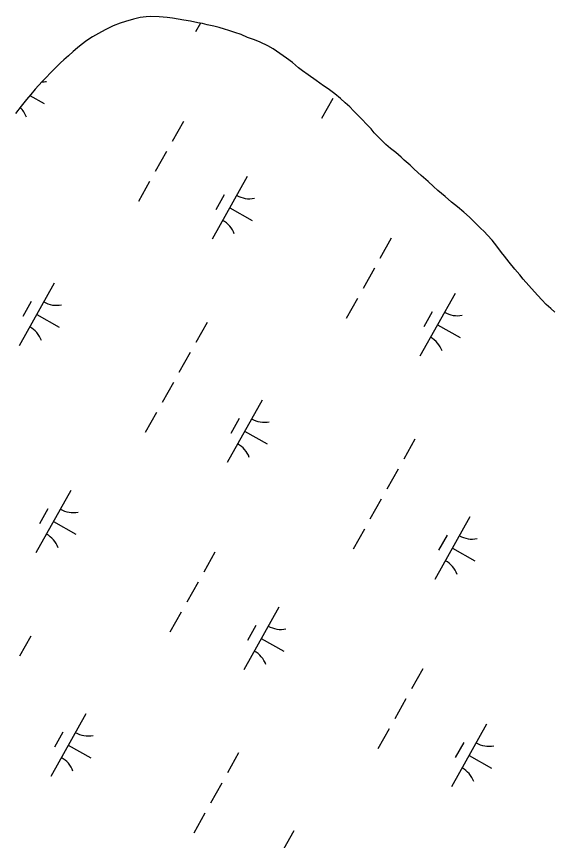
# Model space of a CAD drawing. Extents: x 3913936 to 3933962, y 195330 to 217741.
# Drawn here: x 3924462 to 3924836, y 208116 to 208691 of the extents above; entities that cross this region are included whole.
import ezdxf

# ---------------------------------------------------------------- set-up
doc = ezdxf.new("R2010")
doc.units = 0
doc.layers.add('V-WETL-SWMP', color=7, linetype='Continuous')

msp = doc.modelspace()

# ---------------------------------------------------------------- linework, layer by layer
at = {"layer": 'V-WETL-SWMP'}
for p, q in [((3924548.23, 208689.82), (3924543.71, 208688.74)), ((3924552.48, 208690.37), (3924548.23, 208689.82)), ((3924555.71, 208690.53), (3924552.48, 208690.37)), ((3924561.53, 208690.33), (3924555.71, 208690.53)), ((3924567.23, 208689.74), (3924561.53, 208690.33)), ((3924570.85, 208689.38), (3924567.23, 208689.74)), ((3924529.54, 208683.95), (3924523.88, 208681.32)), ((3924534.43, 208685.81), (3924529.54, 208683.95)), ((3924538.04, 208687.01), (3924534.43, 208685.81)), ((3924543.71, 208688.74), (3924538.04, 208687.01)), ((3924574.86, 208688.77), (3924570.85, 208689.38)), ((3924578.75, 208687.9), (3924574.86, 208688.77)), ((3924583.41, 208687.17), (3924578.75, 208687.9)), ((3924588.46, 208686.18), (3924583.41, 208687.17)), ((3924590.29, 208685.84), (3924586.87, 208679.76)), ((3924591.7, 208685.57), (3924588.46, 208686.18)), ((3924594.93, 208684.82), (3924591.7, 208685.57)), ((3924599.73, 208683.83), (3924594.93, 208684.82)), ((3924519.25, 208678.69), (3924515.13, 208676.32)), ((3924523.88, 208681.32), (3924519.25, 208678.69)), ((3924603.35, 208682.83), (3924599.73, 208683.83)), ((3924607.24, 208681.71), (3924603.35, 208682.83)), ((3924610.22, 208680.83), (3924607.24, 208681.71)), ((3924614.24, 208679.45), (3924610.22, 208680.83)), ((3924618.78, 208677.94), (3924614.24, 208679.45)), ((3924511.15, 208673.7), (3924507.17, 208670.69)), ((3924515.13, 208676.32), (3924511.15, 208673.7)), ((3924623.2, 208675.91), (3924618.78, 208677.94)), ((3924627.99, 208674.27), (3924623.2, 208675.91)), ((3924632.02, 208672.63), (3924627.99, 208674.27)), ((3924637.47, 208670.1), (3924632.02, 208672.63)), ((3924504.6, 208668.73), (3924501.53, 208666.11)), ((3924507.17, 208670.69), (3924504.6, 208668.73)), ((3924641.11, 208667.93), (3924637.47, 208670.1)), ((3924645.79, 208664.75), (3924641.11, 208667.93)), ((3924498.32, 208663.11), (3924494.99, 208660.23)), ((3924501.53, 208666.11), (3924498.32, 208663.11)), ((3924650.35, 208661.56), (3924645.79, 208664.75)), ((3924654.64, 208658.37), (3924650.35, 208661.56)), ((3924492.68, 208658.14), (3924488.58, 208654.1)), ((3924494.99, 208660.23), (3924492.68, 208658.14)), ((3924658.68, 208654.79), (3924654.64, 208658.37)), ((3924488.58, 208654.1), (3924479.88, 208645.23)), ((3924661.54, 208652.61), (3924658.68, 208654.79)), ((3924665.58, 208649.81), (3924661.54, 208652.61)), ((3924671.04, 208645.98), (3924665.58, 208649.81)), ((3924479.88, 208645.23), (3924475.02, 208639.75)), ((3924676.25, 208642.15), (3924671.04, 208645.98)), ((3924475.02, 208639.75), (3924472.08, 208636.24)), ((3924679.5, 208639.99), (3924676.25, 208642.15)), ((3924684.06, 208636.54), (3924679.5, 208639.99)), ((3924469.01, 208632.59), (3924465.3, 208628.03)), ((3924472.08, 208636.24), (3924469.01, 208632.59)), ((3924471.39, 208635.42), (3924481.44, 208629.77)), ((3924682.68, 208633.27), (3924674.84, 208619.32)), ((3924687.96, 208633.34), (3924684.06, 208636.54)), ((3924691.35, 208630.4), (3924687.96, 208633.34)), ((3924465.3, 208628.03), (3924461.34, 208622.82)), ((3924694.48, 208627.46), (3924691.35, 208630.4)), ((3924697.22, 208624.77), (3924694.48, 208627.46)), ((3924699.31, 208622.59), (3924697.22, 208624.77)), ((3924702.96, 208619.01), (3924699.31, 208622.59)), ((3924578.42, 208617.36), (3924570.58, 208603.41)), ((3924706.49, 208615.16), (3924702.96, 208619.01)), ((3924709.36, 208612.09), (3924706.49, 208615.16)), ((3924711.58, 208609.39), (3924709.36, 208612.09)), ((3924714.19, 208606.83), (3924711.58, 208609.39)), ((3924716.93, 208604.02), (3924714.19, 208606.83)), ((3924719.67, 208601.33), (3924716.93, 208604.02)), ((3924722.93, 208598.51), (3924719.67, 208601.33)), ((3924726.71, 208595.58), (3924722.93, 208598.51)), ((3924566.66, 208596.44), (3924558.82, 208582.49)), ((3924730.36, 208592.51), (3924726.71, 208595.58)), ((3924732.57, 208590.33), (3924730.36, 208592.51)), ((3924736.61, 208586.88), (3924732.57, 208590.33)), ((3924739.48, 208584.06), (3924736.61, 208586.88)), ((3924744.31, 208579.58), (3924739.48, 208584.06)), ((3924554.9, 208575.52), (3924547.06, 208561.57)), ((3924623, 208578.88), (3924598.5, 208535.29)), ((3924749.13, 208575.49), (3924744.31, 208579.58)), ((3924753.04, 208571.91), (3924749.13, 208575.49)), ((3924756.04, 208569.22), (3924753.04, 208571.91)), ((3924760.99, 208565), (3924756.04, 208569.22)), ((3924606.96, 208566.09), (3924601.08, 208555.63)), ((3924765.42, 208561.17), (3924760.99, 208565)), ((3924769.72, 208557.72), (3924765.42, 208561.17)), ((3924774.15, 208554.14), (3924769.72, 208557.72)), ((3924610.75, 208557.08), (3924626.44, 208548.26)), ((3924778.06, 208550.69), (3924774.15, 208554.14)), ((3924780.67, 208547.99), (3924778.06, 208550.69)), ((3924783.14, 208545.56), (3924780.67, 208547.99)), ((3924785.62, 208543), (3924783.14, 208545.56)), ((3924788.23, 208540.57), (3924785.62, 208543)), ((3924790.71, 208538.01), (3924788.23, 208540.57)), ((3924723.42, 208535.85), (3924715.58, 208521.9)), ((3924793.85, 208534.55), (3924790.71, 208538.01)), ((3924797.12, 208530.44), (3924793.85, 208534.55)), ((3924800.26, 208526.08), (3924797.12, 208530.44)), ((3924802.35, 208523.51), (3924800.26, 208526.08)), ((3924805.75, 208519.15), (3924802.35, 208523.51)), ((3924809.68, 208514.27), (3924805.75, 208519.15)), ((3924711.66, 208514.93), (3924703.82, 208500.98)), ((3924813.07, 208510.3), (3924809.68, 208514.27)), ((3924815.43, 208507.35), (3924813.07, 208510.3)), ((3924819.48, 208502.86), (3924815.43, 208507.35)), ((3924488.4, 208504.59), (3924463.9, 208461)), ((3924823.4, 208498.5), (3924819.48, 208502.86)), ((3924768, 208497.37), (3924743.5, 208453.78)), ((3924825.75, 208496.07), (3924823.4, 208498.5)), ((3924828.62, 208492.99), (3924825.75, 208496.07)), ((3924472.36, 208491.8), (3924466.48, 208481.34)), ((3924699.9, 208494.01), (3924692.06, 208480.06)), ((3924831.62, 208489.79), (3924828.62, 208492.99)), ((3924834.88, 208486.85), (3924831.62, 208489.79)), ((3924751.96, 208484.58), (3924746.08, 208474.12)), ((3924837.62, 208484.29), (3924834.88, 208486.85)), ((3924476.15, 208482.79), (3924491.84, 208473.97)), ((3924594.99, 208477.27), (3924587.15, 208463.32)), ((3924755.75, 208475.57), (3924771.44, 208466.75)), ((3924583.23, 208456.35), (3924575.39, 208442.4)), ((3924571.47, 208435.43), (3924563.63, 208421.48)), ((3924633.4, 208423.08), (3924608.89, 208379.49)), ((3924559.71, 208414.51), (3924551.87, 208400.56)), ((3924617.36, 208410.29), (3924611.48, 208399.83)), ((3924621.14, 208401.28), (3924636.84, 208392.46)), ((3924739.99, 208395.76), (3924732.15, 208381.81)), ((3924728.23, 208374.84), (3924720.39, 208360.89)), ((3924500.03, 208360.12), (3924475.53, 208316.53)), ((3924716.47, 208353.92), (3924708.63, 208339.97)), ((3924483.99, 208347.34), (3924478.11, 208336.87)), ((3924778.39, 208341.57), (3924753.89, 208297.98)), ((3924487.78, 208338.32), (3924503.47, 208329.5)), ((3924704.71, 208333), (3924696.87, 208319.05)), ((3924762.36, 208328.79), (3924756.48, 208318.33)), ((3924600.45, 208317.09), (3924592.61, 208303.14)), ((3924766.14, 208319.77), (3924781.83, 208310.95)), ((3924588.69, 208296.17), (3924580.85, 208282.22)), ((3924645.03, 208278.61), (3924620.52, 208235.02)), ((3924576.93, 208275.25), (3924569.09, 208261.3)), ((3924628.99, 208265.83), (3924623.11, 208255.37)), ((3924472.02, 208258.51), (3924464.18, 208244.56)), ((3924632.77, 208256.81), (3924648.47, 208247.99)), ((3924745.45, 208235.58), (3924737.61, 208221.64)), ((3924733.69, 208214.66), (3924725.85, 208200.71)), ((3924510.42, 208204.32), (3924485.92, 208160.73)), ((3924790.02, 208197.1), (3924765.52, 208153.51)), ((3924494.39, 208191.54), (3924488.51, 208181.08)), ((3924721.93, 208193.74), (3924714.09, 208179.79)), ((3924773.99, 208184.32), (3924768.11, 208173.86)), ((3924498.17, 208182.52), (3924513.86, 208173.7)), ((3924617.01, 208177), (3924609.17, 208163.06)), ((3924777.77, 208175.31), (3924793.46, 208166.49)), ((3924605.25, 208156.08), (3924597.41, 208142.13)), ((3924593.49, 208135.16), (3924585.65, 208121.21)), ((3924655.42, 208122.81), (3924630.92, 208079.22))]:
    msp.add_line(p, q, dxfattribs=at)
for centre, start, end in [((3924479.49, 208662.55), 270.38758, 281.42974), ((3924452.42, 208614.4), 19.88608, 46.23355), ((3924624.49, 208581.04), 239.88608, 281.42974), ((3924597.42, 208532.89), 19.88608, 61.42973), ((3924489.89, 208506.75), 239.88608, 281.42974), ((3924769.49, 208499.54), 239.88608, 281.42974), ((3924462.82, 208458.6), 19.88608, 61.42973), ((3924742.42, 208451.38), 19.88608, 61.42973), ((3924634.89, 208425.25), 239.88608, 281.42974), ((3924607.82, 208377.09), 19.88608, 61.42973), ((3924501.52, 208362.29), 239.88608, 281.42974), ((3924474.45, 208314.13), 19.88608, 61.42973), ((3924779.88, 208343.74), 239.88608, 281.42974), ((3924752.81, 208295.58), 19.88608, 61.42973), ((3924646.52, 208280.78), 239.88608, 281.42974), ((3924619.45, 208232.62), 19.88608, 61.42973), ((3924511.91, 208206.49), 239.88608, 281.42974), ((3924791.51, 208199.27), 239.88608, 281.42974), ((3924484.84, 208158.33), 19.88608, 61.42973), ((3924764.44, 208151.11), 19.88608, 61.42973)]:
    msp.add_arc(centre, 17.62, start, end, dxfattribs=at)

doc.saveas('drawing.dxf')
